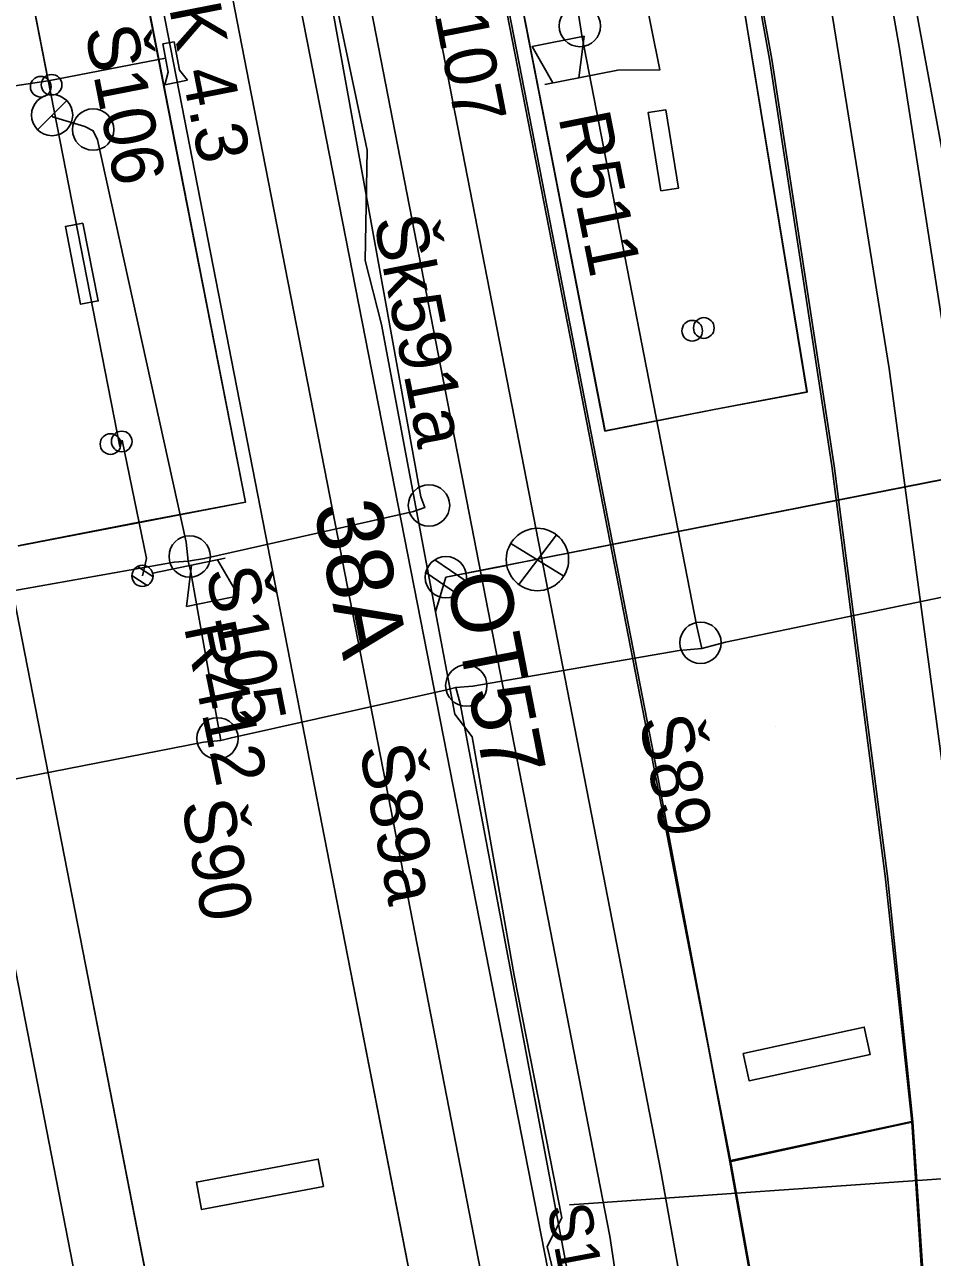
# Model space of a CAD drawing. Extents: x -545736 to -544888, y -1122892 to -1119128.
# Drawn here: x -545156.28 to -545134.33, y -1121936.67 to -1121906.88 of the extents above; entities that cross this region are included whole.
import ezdxf

# ---------------------------------------------------------------- set-up
doc = ezdxf.new("R2010")
doc.units = 0
for name, color, linetype in [('osvětlené plochy-hodnota-obrys', 7, 'Continuous'), ('Podbarveni_Komunikace', 7, 'Continuous'), ('Podbarveni_Nastupiste', 7, 'Continuous'), ('Podbarveni_Zastreseni_Pozemni', 7, 'Continuous'), ('Vrstva 1', 7, 'Continuous'), ('Vrstva 1 - Koleje', 7, 'Continuous'), ('Vrstva 11 - Trakce', 7, 'Continuous'), ('Vrstva 14_zastreseni a nastupiste', 7, 'Continuous'), ('Vrstva 16_plochy', 7, 'Continuous'), ('Vrstva 23 - PHS - pozemni - schody - eskalatory', 7, 'Continuous'), ('Vrstva 25', 7, 'Continuous'), ('Vrstva 26', 7, 'Continuous'), ('Vrstva 29 - sdelzar', 7, 'Continuous'), ('Vrstva 31', 7, 'Continuous'), ('Vrstva 33 - prvky sdelzar', 7, 'Continuous'), ('Vrstva 4 - Teren - stezky - prechody - plochy', 7, 'Continuous'), ('Vrstva 43', 7, 'Continuous'), ('Vrstva 44', 7, 'Continuous'), ('Vrstva 6 - Navesti', 7, 'Continuous'), ('Vrstva 63', 7, 'Continuous')]:
    doc.layers.add(name, color=color, linetype=linetype)

msp = doc.modelspace()

# ---------------------------------------------------------------- linework, layer by layer
at = {"layer": 'osvětlené plochy-hodnota-obrys'}
msp.add_lwpolyline([(-545141.742, -1122267.38), (-545105.592, -1122261.055), (-545104.447, -1122260.603), (-545110.322, -1122216.729), (-545115.194, -1122188.84), (-545124.338, -1122134.271), (-545128.334, -1122064.958), (-545124.139, -1121980.114), (-545129.58, -1121934.549), (-545137.864, -1121889.42)], dxfattribs=at)
at = {"layer": 'Podbarveni_Komunikace'}
for p, q in [((-545134.831, -1121933.4), (-545139.211, -1121934.353)), ((-545134.438, -1121939.363), (-545134.831, -1121933.4)), ((-545139.211, -1121934.353), (-545138.162, -1121940.219))]:
    msp.add_line(p, q, dxfattribs=at)
at = {"layer": 'Podbarveni_Nastupiste'}
msp.add_line((-545154.873, -1121929.263), (-545152.961, -1121939.058), dxfattribs=at)
for points in [[(-545139.227, -1121934.356), (-545134.81, -1121933.395), (-545135.42, -1121927.458), (-545136.706, -1121917.542), (-545138.218, -1121907.718), (-545140.016, -1121897.812), (-545140.389, -1121895.863), (-545141.913, -1121888.088), (-545143.819, -1121878.288), (-545145.727, -1121868.5), (-545147.633, -1121858.705), (-545149.541, -1121848.922)], [(-545155.195, -1121852.046), (-545153.289, -1121861.829), (-545151.384, -1121871.62), (-545149.473, -1121881.424), (-545147.57, -1121891.206), (-545146.036, -1121899.057), (-545144.88, -1121904.961), (-545142.97, -1121914.762), (-545141.066, -1121924.539), (-545139.66, -1121932.044), (-545139.227, -1121934.356)], [(-545146.817, -1121937.868), (-545148.732, -1121928.05), (-545150.641, -1121918.246), (-545152.542, -1121908.503), (-545154.466, -1121898.644)], [(-545158.695, -1121909.678), (-545156.782, -1121919.47), (-545154.873, -1121929.263)]]:
    msp.add_lwpolyline(points, dxfattribs=at)
at = {"layer": 'Podbarveni_Zastreseni_Pozemni'}
for p, q in [((-545137.369, -1121915.757), (-545138.929, -1121906.204)), ((-545150.942, -1121918.416), (-545152.809, -1121908.918))]:
    msp.add_line(p, q, dxfattribs=at)
for points in [[(-545172.521, -1121747.5), (-545175.141, -1121748.003), (-545167.869, -1121785.291), (-545158.018, -1121835.809), (-545145.506, -1121899.971), (-545143.703, -1121909.219), (-545142.244, -1121916.698), (-545139.605, -1121916.178)], [(-545152.809, -1121908.918), (-545153.74, -1121904.141), (-545163.315, -1121855.027), (-545172.884, -1121805.944), (-545182.449, -1121756.884), (-545183.85, -1121749.697)], [(-545139.605, -1121916.178), (-545137.369, -1121915.757), (-545137.369, -1121915.757)], [(-545156.418, -1121919.47), (-545156.363, -1121919.459), (-545153.681, -1121918.932), (-545151.154, -1121918.457), (-545150.942, -1121918.416)]]:
    msp.add_lwpolyline(points, dxfattribs=at)
at = {"layer": 'Vrstva 1'}
msp.add_lwpolyline([(-545138.119, -1121923.843), (-545138.119, -1121923.843)], dxfattribs=at)
at = {"layer": 'Vrstva 1 - Koleje'}
for points in [[(-545148.328, -1121846.526), (-545146.419, -1121856.308), (-545144.514, -1121866.108), (-545142.617, -1121875.856), (-545140.713, -1121885.625), (-545138.778, -1121895.493), (-545136.972, -1121905.274), (-545135.382, -1121915.189), (-545134.029, -1121925.213), (-545133.148, -1121933.125), (-545132.603, -1121939.126)], [(-545157.655, -1121848.546), (-545155.739, -1121858.373), (-545154.911, -1121862.643), (-545153.848, -1121868.103), (-545151.953, -1121877.831), (-545150.049, -1121887.589), (-545148.134, -1121897.423), (-545146.226, -1121907.217), (-545144.322, -1121916.976), (-545142.395, -1121926.865), (-545140.895, -1121934.582), (-545140.428, -1121937.196)], [(-545162.332, -1121849.377), (-545160.421, -1121859.17), (-545158.509, -1121868.993), (-545156.604, -1121878.755), (-545154.691, -1121888.567), (-545152.785, -1121898.342), (-545150.856, -1121908.255), (-545148.967, -1121917.94), (-545147.065, -1121927.696), (-545145.146, -1121937.562)], [(-545171.796, -1121851.251), (-545169.872, -1121861.126), (-545167.973, -1121870.877), (-545166.065, -1121880.668), (-545164.709, -1121887.625), (-545164.149, -1121890.498), (-545162.238, -1121900.301), (-545160.324, -1121910.109), (-545158.419, -1121919.884), (-545156.492, -1121929.766), (-545154.597, -1121939.5)]]:
    msp.add_lwpolyline(points, dxfattribs=at)
at = {"layer": 'Vrstva 11 - Trakce'}
for p, q in [((-545146.094, -1121920.233), (-545127.467, -1121916.569)), ((-545146.363, -1121919.816), (-545145.605, -1121920.326)), ((-545146.578, -1121920.122), (-545145.81, -1121920.64))]:
    msp.add_line(p, q, dxfattribs=at)
msp.add_circle((-545146.094, -1121920.233), 0.5, dxfattribs=at)
at = {"layer": 'Vrstva 14_zastreseni a nastupiste'}
for p, q in [((-545150.942, -1121918.416), (-545152.809, -1121908.918)), ((-545152.8, -1121908.918), (-545150.937, -1121918.416))]:
    msp.add_line(p, q, dxfattribs=at)
for points in [[(-545169.868, -1121746.973), (-545163.039, -1121781.964), (-545153.097, -1121832.905), (-545140.688, -1121896.644), (-545138.929, -1121906.204), (-545137.357, -1121915.755), (-545139.605, -1121916.178), (-545142.252, -1121916.702), (-545143.714, -1121909.203), (-545145.537, -1121899.853), (-545158.037, -1121835.751), (-545167.886, -1121785.244), (-545175.149, -1121747.997), (-545172.521, -1121747.5)], [(-545167.869, -1121785.291), (-545158.018, -1121835.809), (-545145.506, -1121899.971), (-545143.703, -1121909.219), (-545142.244, -1121916.698), (-545139.605, -1121916.178), (-545137.369, -1121915.758), (-545138.929, -1121906.204), (-545140.688, -1121896.644), (-545153.097, -1121832.905), (-545163.04, -1121781.984), (-545169.877, -1121746.971), (-545172.521, -1121747.5), (-545175.141, -1121748.003)], [(-545150.942, -1121918.416), (-545156.418, -1121919.47), (-545156.427, -1121919.472), (-545153.681, -1121918.932), (-545150.937, -1121918.416)], [(-545134.832, -1121933.385), (-545134.438, -1121939.363), (-545134.526, -1121939.376), (-545138.084, -1121940.204), (-545138.162, -1121940.219), (-545139.216, -1121934.327)]]:
    msp.add_lwpolyline(points, close=True, dxfattribs=at)
for points in [[(-545152.809, -1121908.918), (-545153.74, -1121904.141), (-545163.315, -1121855.027), (-545172.884, -1121805.944), (-545182.449, -1121756.884), (-545183.85, -1121749.697)], [(-545183.838, -1121749.692), (-545182.514, -1121756.486), (-545172.959, -1121805.503), (-545163.39, -1121854.592), (-545153.794, -1121903.816), (-545152.8, -1121908.918)], [(-545134.832, -1121933.385), (-545135.475, -1121927.453), (-545136.761, -1121917.537), (-545138.273, -1121907.713), (-545140.071, -1121897.807), (-545140.444, -1121895.858), (-545141.968, -1121888.083), (-545143.874, -1121878.283), (-545145.782, -1121868.495), (-545147.688, -1121858.7), (-545149.596, -1121848.917)], [(-545134.81, -1121933.395), (-545135.42, -1121927.458), (-545136.706, -1121917.542), (-545138.218, -1121907.718), (-545140.016, -1121897.812), (-545140.389, -1121895.863), (-545141.913, -1121888.088), (-545143.819, -1121878.288), (-545145.727, -1121868.5), (-545147.633, -1121858.705), (-545149.541, -1121848.922)], [(-545163.994, -1121849.766), (-545162.093, -1121859.517), (-545160.187, -1121869.288), (-545158.283, -1121879.059), (-545156.374, -1121888.854), (-545154.466, -1121898.644), (-545152.542, -1121908.503), (-545150.641, -1121918.246), (-545148.732, -1121928.05), (-545146.817, -1121937.868)], [(-545163.994, -1121849.766), (-545162.093, -1121859.517), (-545160.187, -1121869.288), (-545158.283, -1121879.059), (-545156.374, -1121888.854), (-545154.466, -1121898.644), (-545152.542, -1121908.503), (-545150.641, -1121918.246), (-545148.732, -1121928.05), (-545146.806, -1121937.9)], [(-545152.96, -1121939.062), (-545154.873, -1121929.263), (-545156.782, -1121919.47), (-545158.695, -1121909.678), (-545160.6, -1121899.882), (-545162.509, -1121890.086), (-545164.421, -1121880.278), (-545166.708, -1121868.55), (-545168.235, -1121860.711), (-545170.146, -1121850.904)], [(-545152.965, -1121939.059), (-545154.873, -1121929.263), (-545156.782, -1121919.47), (-545158.695, -1121909.678), (-545160.6, -1121899.882), (-545162.509, -1121890.086), (-545164.421, -1121880.278), (-545166.708, -1121868.55), (-545168.235, -1121860.711), (-545170.146, -1121850.904)], [(-545155.25, -1121852.041), (-545153.344, -1121861.824), (-545151.439, -1121871.615), (-545149.528, -1121881.419), (-545147.625, -1121891.201), (-545146.091, -1121899.052), (-545144.935, -1121904.956), (-545143.025, -1121914.757), (-545141.121, -1121924.534), (-545139.216, -1121934.327)], [(-545155.195, -1121852.046), (-545153.289, -1121861.829), (-545151.384, -1121871.62), (-545149.473, -1121881.424), (-545147.57, -1121891.206), (-545146.036, -1121899.057), (-545144.88, -1121904.961), (-545142.97, -1121914.762), (-545141.066, -1121924.539), (-545139.227, -1121934.356), (-545134.81, -1121933.395)], [(-545137.357, -1121915.755), (-545137.369, -1121915.758)], [(-545142.252, -1121916.702), (-545142.244, -1121916.698)], [(-545134.832, -1121933.385), (-545134.81, -1121933.395), (-545134.407, -1121939.39), (-545134.438, -1121939.363)], [(-545139.216, -1121934.327), (-545139.227, -1121934.356), (-545138.186, -1121940.223), (-545138.162, -1121940.219)]]:
    msp.add_lwpolyline(points, dxfattribs=at)
for centre in [(-545155.627, -1121908.334), (-545155.888, -1121908.379), (-545140.14, -1121914.277), (-545139.859, -1121914.21), (-545153.931, -1121916.953), (-545154.203, -1121917.014)]:
    msp.add_circle(centre, 0.25, dxfattribs=at)
at = {"layer": 'Vrstva 16_plochy'}
for points in [[(-545134.832, -1121933.385), (-545135.475, -1121927.453), (-545136.761, -1121917.537), (-545138.273, -1121907.713), (-545140.071, -1121897.807), (-545140.444, -1121895.858), (-545141.968, -1121888.083), (-545143.874, -1121878.283), (-545145.782, -1121868.495), (-545147.688, -1121858.7), (-545149.596, -1121848.917)], [(-545163.994, -1121849.766), (-545162.093, -1121859.517), (-545160.187, -1121869.288), (-545158.283, -1121879.059), (-545156.374, -1121888.854), (-545154.466, -1121898.644), (-545152.542, -1121908.503), (-545150.641, -1121918.246), (-545148.732, -1121928.05), (-545146.817, -1121937.868)], [(-545152.96, -1121939.062), (-545154.873, -1121929.263), (-545156.782, -1121919.47), (-545158.695, -1121909.678), (-545160.6, -1121899.882), (-545162.509, -1121890.086), (-545164.421, -1121880.278), (-545166.708, -1121868.55), (-545168.235, -1121860.711), (-545170.146, -1121850.904)], [(-545155.25, -1121852.041), (-545153.344, -1121861.824), (-545151.439, -1121871.615), (-545149.528, -1121881.419), (-545147.625, -1121891.201), (-545146.091, -1121899.052), (-545144.935, -1121904.956), (-545143.025, -1121914.757), (-545141.121, -1121924.534), (-545139.216, -1121934.327), (-545138.162, -1121940.219)], [(-545134.438, -1121939.363), (-545134.832, -1121933.385)]]:
    msp.add_lwpolyline(points, dxfattribs=at)
at = {"layer": 'Vrstva 23 - PHS - pozemni - schody - eskalatory'}
for points in [[(-545138.908, -1121931.738), (-545138.764, -1121932.399), (-545135.837, -1121931.762), (-545135.98, -1121931.101)], [(-545149.057, -1121934.958), (-545149.182, -1121934.294), (-545152.126, -1121934.848), (-545152.001, -1121935.512)]]:
    msp.add_lwpolyline(points, close=True, dxfattribs=at)
at = {"layer": 'Vrstva 25'}
for p, q in [((-545143.243, -1121920.206), (-545144.527, -1121919.414)), ((-545143.422, -1121919.207), (-545144.335, -1121920.406)), ((-545144.622, -1121919.946), (-545146.094, -1121920.233))]:
    msp.add_line(p, q, dxfattribs=at)
msp.add_lwpolyline([(-545146.094, -1121920.233), (-545127.467, -1121916.569)], dxfattribs=at)
msp.add_circle((-545143.881, -1121919.804), 0.754, dxfattribs=at)
at = {"layer": 'Vrstva 26'}
for points in [[(-545166.504, -1121815.685), (-545166.698, -1121816.037), (-545161.721, -1121841.823), (-545157.777, -1121861.768), (-545157.507, -1121863.136), (-545152.448, -1121888.853), (-545147.998, -1121909.917), (-545148.049, -1121912.578), (-545147.648, -1121914.128), (-545146.343, -1121921.072), (-545145.879, -1121923.54), (-545145.457, -1121924.088), (-545144.44, -1121929.853), (-545143.295, -1121935.716), (-545143.648, -1121936.405), (-545143.018, -1121939.014), (-545142.006, -1121940.631), (-545141.059, -1121947.169), (-545140.841, -1121950.653), (-545139.922, -1121952.292)], [(-545146.343, -1121921.072), (-545146.094, -1121920.233)]]:
    msp.add_lwpolyline(points, dxfattribs=at)
at = {"layer": 'Vrstva 29 - sdelzar'}
for points in [[(-545171.97, -1121749.47), (-545172.03, -1121749.33), (-545171.59, -1121751.6), (-545168.26, -1121768.68), (-545164.8, -1121786.45), (-545161.35, -1121804.17), (-545161.26, -1121804.64), (-545158.15, -1121820.62), (-545154.88, -1121837.37), (-545151.57, -1121854.39), (-545148.31, -1121871.12), (-545147.18, -1121876.92), (-545144.69, -1121889.26), (-545140.92, -1121907.97), (-545141.94, -1121907.98)], [(-545153.92, -1121916.92), (-545153.98, -1121917.07), (-545158.91, -1121891.91), (-545161.31, -1121879.64), (-545162.44, -1121873.89), (-545165.71, -1121857.19), (-545169.03, -1121840.24), (-545172.39, -1121823.09), (-545175.46, -1121807.4), (-545175.55, -1121806.94), (-545178.95, -1121789.4), (-545181.35, -1121777.01), (-545182.49, -1121771.12), (-545186.14, -1121752.33), (-545186.04, -1121752.23)], [(-545186.14, -1121752.33), (-545182.91, -1121768.99), (-545155.71, -1121908.24)], [(-545153.5, -1121907.81), (-545155.71, -1121908.24), (-545158.03, -1121908.58)]]:
    msp.add_lwpolyline(points, dxfattribs=at)
at = {"layer": 'Vrstva 31'}
msp.add_lwpolyline([(-545153.43, -1121920.2), (-545153.33, -1121919.78), (-545153.92, -1121916.92)], dxfattribs=at)
at = {"layer": 'Vrstva 33 - prvky sdelzar'}
for p, q in [((-545153.5, -1121907.81), (-545152.872, -1121907.687)), ((-545141.94, -1121907.98), (-545143.699, -1121908.323)), ((-545153.549, -1121919.974), (-545153.177, -1121920.218)), ((-545151.43, -1121919.77), (-545153.182, -1121920.134)), ((-545152.364, -1121920.943), (-545152.245, -1121919.939)), ((-545151.618, -1121919.809), (-545151.111, -1121920.685)), ((-545153.685, -1121920.19), (-545153.32, -1121920.43)), ((-545151.111, -1121920.685), (-545152.364, -1121920.943))]:
    msp.add_line(p, q, dxfattribs=at)
for points in [[(-545143.51, -1121908.286), (-545144.008, -1121907.405), (-545142.752, -1121907.16), (-545142.882, -1121908.164)], [(-545152.939, -1121907.345), (-545152.667, -1121907.292)], [(-545152.805, -1121908.029), (-545152.939, -1121907.345)], [(-545152.667, -1121907.292), (-545152.533, -1121907.976)], [(-545152.886, -1121908.333), (-545152.805, -1121908.029)], [(-545152.533, -1121907.976), (-545152.337, -1121908.225)], [(-545152.337, -1121908.225), (-545152.886, -1121908.333)]]:
    msp.add_lwpolyline(points, dxfattribs=at)
for points in [[(-545140.896, -1121910.898), (-545140.469, -1121910.828), (-545140.778, -1121908.936), (-545141.205, -1121909.006)], [(-545154.87, -1121911.673), (-545155.294, -1121911.757), (-545154.925, -1121913.638), (-545154.5, -1121913.555)]]:
    msp.add_lwpolyline(points, close=True, dxfattribs=at)
msp.add_circle((-545153.43, -1121920.2), 0.256, dxfattribs=at)
at = {"layer": 'Vrstva 4 - Teren - stezky - prechody - plochy'}
for points in [[(-545188.763, -1121698.109), (-545188.641, -1121698.826), (-545185.213, -1121715.136), (-545181.647, -1121733.399), (-545177.117, -1121756.524), (-545170.416, -1121791.087), (-545164.311, -1121822.524), (-545157.023, -1121859.828), (-545149.915, -1121896.158), (-545142.13, -1121936.158), (-545141.676, -1121939.159), (-545141.157, -1121942.596), (-545141.923, -1121943.776)], [(-545141.923, -1121943.776), (-545142.097, -1121942.982), (-545141.665, -1121942.659), (-545141.923, -1121941.346), (-545142.767, -1121941.354), (-545151.586, -1121896.379), (-545158.808, -1121859.367), (-545165.97, -1121822.744), (-545172.05, -1121791.327), (-545183.361, -1121733.476), (-545187.416, -1121715.505), (-545191.632, -1121699.681), (-545191.805, -1121699.137)], [(-545130.358, -1121950.008), (-545130.752, -1121943), (-545131.52, -1121935.35), (-545132.155, -1121927.829), (-545133.341, -1121918.921), (-545135.127, -1121907.455), (-545136.587, -1121899.196), (-545144.41, -1121858.134), (-545153.364, -1121812.756), (-545162.564, -1121765.529), (-545165.788, -1121749.365), (-545168.396, -1121737.4), (-545171.828, -1121724.869), (-545174.108, -1121717.697), (-545175.683, -1121712.485)], [(-545134.407, -1121939.39), (-545134.81, -1121933.395), (-545135.42, -1121927.458), (-545136.706, -1121917.542), (-545138.218, -1121907.718), (-545140.016, -1121897.812), (-545140.389, -1121895.863), (-545141.913, -1121888.088), (-545143.819, -1121878.288), (-545145.727, -1121868.5), (-545147.633, -1121858.705), (-545149.541, -1121848.922)], [(-545146.806, -1121937.9), (-545148.732, -1121928.05), (-545150.641, -1121918.246), (-545152.542, -1121908.503), (-545154.466, -1121898.644), (-545156.374, -1121888.854), (-545158.283, -1121879.059), (-545160.187, -1121869.288), (-545162.093, -1121859.517), (-545163.994, -1121849.766)], [(-545170.146, -1121850.904), (-545168.235, -1121860.711), (-545166.708, -1121868.55), (-545164.421, -1121880.278), (-545162.509, -1121890.086), (-545160.6, -1121899.882), (-545158.695, -1121909.678), (-545156.782, -1121919.47), (-545154.873, -1121929.263), (-545152.965, -1121939.059)], [(-545155.195, -1121852.046), (-545153.289, -1121861.829), (-545151.384, -1121871.62), (-545149.473, -1121881.424), (-545147.57, -1121891.206), (-545146.036, -1121899.057), (-545144.88, -1121904.961), (-545142.97, -1121914.762), (-545141.066, -1121924.539), (-545139.227, -1121934.356)], [(-545145.295, -1121944.751), (-545142.309, -1121944.212), (-545141.923, -1121943.776), (-545141.157, -1121942.596), (-545138.073, -1121942.217), (-545138.186, -1121940.223), (-545139.227, -1121934.356)]]:
    msp.add_lwpolyline(points, dxfattribs=at)
at = {"layer": 'Vrstva 43'}
msp.add_line((-545155.967, -1121909.418), (-545155.262, -1121908.714), dxfattribs=at)
for centre, radius in [((-545142.856, -1121906.912), 0.5), ((-545155.614, -1121909.066), 0.498), ((-545154.622, -1121909.416), 0.5), ((-545146.503, -1121918.497), 0.5), ((-545152.288, -1121919.73), 0.5), ((-545139.939, -1121921.817), 0.5), ((-545145.601, -1121922.851), 0.5), ((-545151.616, -1121924.127), 0.5)]:
    msp.add_circle(centre, radius, dxfattribs=at)
at = {"layer": 'Vrstva 44'}
for points in [[(-545150.834, -1121895.46), (-545146.699, -1121918.286), (-545146.607, -1121918.551), (-545146.878, -1121918.648), (-545151.928, -1121919.78), (-545152.322, -1121919.848)], [(-545164.987, -1121898.243), (-545160.542, -1121920.999), (-545160.493, -1121921.332), (-545160.284, -1121921.224), (-545152.665, -1121919.872), (-545152.322, -1121919.848)], [(-545141.529, -1121906.344), (-545141.496, -1121906.409), (-545142.893, -1121906.57), (-545142.806, -1121907.144), (-545140.026, -1121921.426), (-545139.905, -1121921.954)], [(-545155.615, -1121909.066), (-545155.606, -1121909.106), (-545154.82, -1121909.344), (-545154.618, -1121909.444), (-545154.52, -1121909.666), (-545152.372, -1121919.382), (-545152.322, -1121919.848), (-545152.264, -1121920.112), (-545151.532, -1121924.177)], [(-545187.78, -1121931.163), (-545187.008, -1121931.034), (-545181.886, -1121930.118), (-545181.603, -1121930.038), (-545181.341, -1121929.974), (-545174.11, -1121928.564), (-545173.664, -1121928.43), (-545173.171, -1121928.303), (-545167.96, -1121927.149), (-545167.7, -1121927.178), (-545167.496, -1121927.097), (-545160.213, -1121925.955), (-545159.582, -1121925.829), (-545159.252, -1121925.644), (-545151.953, -1121924.215), (-545151.532, -1121924.177), (-545151.279, -1121924.112), (-545146.111, -1121922.959), (-545145.858, -1121922.897), (-545145.441, -1121922.867), (-545140.453, -1121922.003), (-545139.905, -1121921.954), (-545139.332, -1121921.805), (-545122.337, -1121918.274)], [(-545140.69, -1121950.063), (-545145.751, -1121923.287), (-545145.858, -1121922.897)]]:
    msp.add_lwpolyline(points, dxfattribs=at)
at = {"layer": 'Vrstva 63'}
msp.add_line((-545079.894, -1121930.935), (-545143.105, -1121935.402), dxfattribs=at)

# ---------------------------------------------------------------- texts
at = {"layer": 'Vrstva 11 - Trakce'}
msp.add_text('38A', height=1.6, rotation=281.0001, dxfattribs=at).set_placement((-545149.294, -1121918.529))
at = {"layer": 'Vrstva 25'}
msp.add_text('OT57', height=1.5, rotation=281.0266, dxfattribs=at).set_placement((-545146.094, -1121920.233))
at = {"layer": 'Vrstva 33 - prvky sdelzar'}
for s, rotation, p in [('K 4.3', 281.0801, (-545152.791, -1121906.466)), ('R511', 281.3986, (-545143.378, -1121909.109)), ('R412', 281.6562, (-545152.432, -1121921.422))]:
    msp.add_text(s, height=1.25, rotation=rotation, dxfattribs=at).set_placement(p)
at = {"layer": 'Vrstva 43'}
for s, rotation, p in [('Š107', 281.0287, (-545146.587, -1121905.537)), ('Š106', 281.0287, (-545154.83, -1121907)), ('Šk591a', 281.0323, (-545147.847, -1121911.59)), ('Š105', 281.0287, (-545151.904, -1121920.081)), ('Š89', 281.0149, (-545141.43, -1121923.666)), ('Š89a', 280.7034, (-545148.193, -1121924.364)), ('Š90', 280.2081, (-545152.493, -1121925.693))]:
    msp.add_text(s, height=1.25, rotation=rotation, dxfattribs=at).set_placement(p)
at = {"layer": 'Vrstva 6 - Navesti'}
msp.add_text('S10', height=1.05, rotation=280.6918, dxfattribs=at).set_placement((-545143.656, -1121935.454))

doc.saveas('drawing.dxf')
